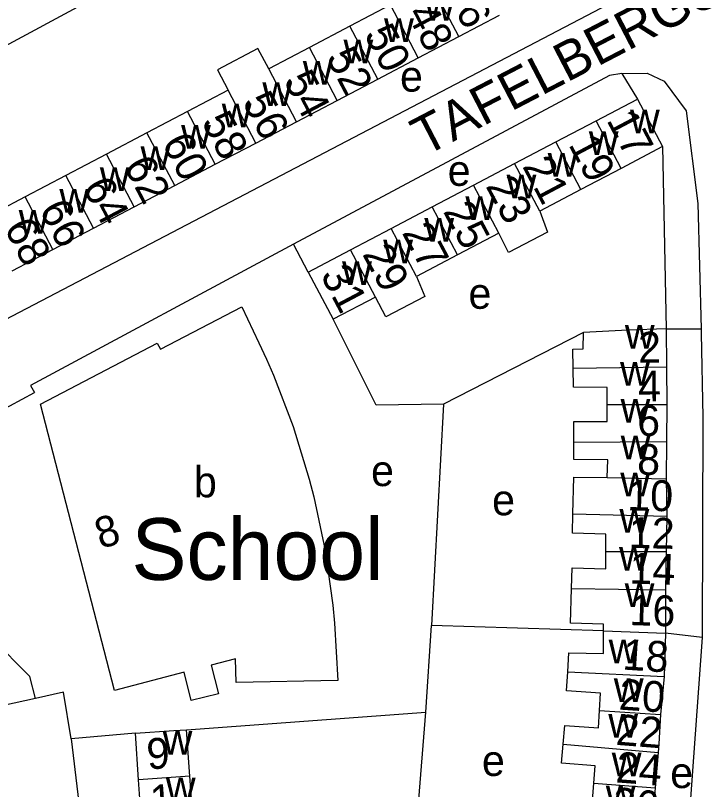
# Model space of a CAD drawing. Extents: x 163012 to 165277, y 382513 to 383987.
# Drawn here: x 163499.2 to 163588.9, y 383543.8 to 383644.3 of the extents above; entities that cross this region are included whole.
import ezdxf

# ---------------------------------------------------------------- set-up
doc = ezdxf.new("R2010")
doc.units = 0
for name, color, linetype in [('BLT_Basislijn', 7, 'Continuous'), ('BLT_Bebouwing', 7, 'Continuous'), ('BLT_Bebouwing_beschrifting', 7, 'Continuous'), ('BLT_Centroide', 7, 'Continuous'), ('BLT_Huisnummer', 7, 'Continuous'), ('BLT_Huisnummer_ tussenligend', 7, 'Continuous'), ('BLT_Onderverdeling_panden', 7, 'Continuous'), ('BLT_Straatnaam', 7, 'Continuous')]:
    doc.layers.add(name, color=color, linetype=linetype)

msp = doc.modelspace()

# ---------------------------------------------------------------- linework, layer by layer
at = {"layer": 'BLT_Basislijn'}
for p, q in [((163576.22, 383645.71), (163485.28, 383598.2)), ((163577.98, 383636.76), (163580.03, 383633.45)), ((163583.29, 383627.29), (163583.75, 383603.63)), ((163537.27, 383611), (163535.34, 383614.61)), ((163572.99, 383603.15), (163554.84, 383593.84)), ((163583.75, 383603.63), (163588.27, 383603.65)), ((163501.2, 383596.27), (163501.69, 383595.36)), ((163493.74, 383591.05), (163501.69, 383595.36)), ((163554.84, 383593.84), (163553.26, 383565.15)), ((163552.52, 383553.86), (163553.26, 383565.15)), ((163575.61, 383564.45), (163553.26, 383565.15)), ((163588.42, 383563.57), (163583.65, 383564.15)), ((163588.42, 383563.57), (163585.88, 383528.41)), ((163521.47, 383551.61), (163552.52, 383553.86)), ((163550.77, 383532.04), (163552.52, 383553.86)), ((163514.81, 383551.15), (163506.49, 383550.42))]:
    msp.add_line(p, q, dxfattribs=at)
for points in [[(163485.71, 383636.26), (163495.05, 383641.57), (163495.75, 383641.62), (163496.81, 383640.02), (163497.28, 383640.02), (163554.26, 383670.71)], [(163577.98, 383636.76), (163576.38, 383636.52), (163535.34, 383614.61)], [(163577.98, 383636.76), (163581.26, 383636.79), (163583.47, 383635.78), (163586.36, 383631.9), (163587.87, 383619.91), (163588.27, 383603.65)], [(163535.34, 383614.61), (163501.2, 383596.27)], [(163554.84, 383593.84), (163546.07, 383593.73), (163540.48, 383604.87)], [(163588.27, 383603.65), (163588.28, 383603.07), (163588.52, 383592.16), (163588.42, 383563.57)], [(163501.86, 383555.67), (163501.09, 383558.51), (163496.17, 383563.43), (163495.52, 383564.32)], [(163501.86, 383555.67), (163495.25, 383554.24)], [(163505.47, 383556.46), (163501.86, 383555.67)], [(163506.49, 383550.42), (163505.47, 383556.46)], [(163506.49, 383550.42), (163508.35, 383534.9), (163509.38, 383513.44)]]:
    msp.add_lwpolyline(points, dxfattribs=at)
at = {"layer": 'BLT_Bebouwing'}
for p, q in [((163547.95, 383645.67), (163542.68, 383642.91)), ((163556.83, 383641.58), (163562.1, 383644.35)), ((163542.68, 383642.91), (163537.41, 383640.14)), ((163551.55, 383638.81), (163556.83, 383641.58)), ((163537.41, 383640.14), (163532.13, 383637.37)), ((163546.28, 383636.04), (163551.55, 383638.81)), ((163541.01, 383633.28), (163546.28, 383636.04)), ((163526.86, 383634.61), (163521.59, 383631.84)), ((163535.74, 383630.51), (163541.01, 383633.28)), ((163574.65, 383630.62), (163580.03, 383633.45)), ((163580.03, 383633.45), (163583.29, 383627.29)), ((163521.59, 383631.84), (163516.32, 383629.07)), ((163530.46, 383627.74), (163535.74, 383630.51)), ((163569.4, 383627.89), (163574.65, 383630.62)), ((163516.32, 383629.07), (163511.04, 383626.3)), ((163525.19, 383624.98), (163530.46, 383627.74)), ((163564.05, 383625.08), (163569.4, 383627.89)), ((163511.04, 383626.3), (163505.77, 383623.54)), ((163519.92, 383622.21), (163525.19, 383624.98)), ((163558.71, 383622.27), (163564.05, 383625.08)), ((163577.9, 383624.44), (163572.67, 383621.7)), ((163505.77, 383623.54), (163500.5, 383620.77)), ((163514.65, 383619.44), (163519.92, 383622.21)), ((163553.36, 383619.46), (163558.71, 383622.27)), ((163572.67, 383621.7), (163567.34, 383618.88)), ((163500.5, 383620.77), (163495.23, 383618)), ((163509.37, 383616.68), (163514.65, 383619.44)), ((163548.01, 383616.65), (163553.36, 383619.46)), ((163504.1, 383613.91), (163509.37, 383616.68)), ((163542.77, 383613.89), (163548.01, 383616.65)), ((163562, 383616.05), (163556.66, 383613.23)), ((163498.83, 383611.14), (163504.1, 383613.91)), ((163537.27, 383611), (163542.77, 383613.89)), ((163556.66, 383613.23), (163551.32, 383610.41)), ((163583.75, 383603.63), (163583.8, 383598.68)), ((163583.8, 383598.68), (163583.85, 383593.8)), ((163583.85, 383593.8), (163583.78, 383589.02)), ((163583.76, 383584.18), (163583.82, 383579.32)), ((163583.82, 383579.32), (163583.74, 383574.73)), ((163583.74, 383574.73), (163583.65, 383569.77)), ((163583.65, 383569.77), (163583.65, 383564.15)), ((163583.47, 383558.52), (163583.02, 383553.59)), ((163521.9, 383545.58), (163521.47, 383551.61)), ((163515.23, 383545.11), (163514.81, 383551.15)), ((163582.71, 383548.66), (163582.31, 383544.05)), ((163522.32, 383539.54), (163521.9, 383545.58)), ((163515.65, 383539.07), (163515.23, 383545.11)), ((163582.31, 383544.05), (163581.86, 383538.9))]:
    msp.add_line(p, q, dxfattribs=at)
for points in [[(163532.13, 383637.37), (163530.73, 383639.99), (163525.47, 383637.23), (163526.86, 383634.6)], [(163583.29, 383627.29), (163577.9, 383624.44)], [(163567.34, 383618.88), (163568.33, 383616.19), (163563.28, 383613.55), (163562, 383616.05)], [(163537.27, 383611), (163540.48, 383604.87)], [(163551.32, 383610.41), (163552.41, 383607.83), (163547.35, 383605.18), (163546, 383607.75)], [(163546, 383607.75), (163540.48, 383604.87)], [(163571.66, 383598.51), (163571.62, 383600.97), (163572.98, 383601.02), (163572.99, 383603.15)], [(163583.75, 383603.63), (163578.75, 383603.44), (163572.99, 383603.15)], [(163576.07, 383593.81), (163576.07, 383596.02), (163571.69, 383596.04), (163571.66, 383598.51)], [(163571.76, 383588.9), (163571.77, 383591.6), (163576.07, 383591.6), (163576.07, 383593.81)], [(163576.1, 383584.32), (163576.16, 383586.61), (163571.76, 383586.68), (163571.76, 383588.9)], [(163583.78, 383589.02), (163583.76, 383584.18)], [(163571.64, 383579.61), (163571.76, 383584.4), (163576.1, 383584.32)], [(163575.91, 383574.74), (163575.91, 383577), (163571.58, 383577.11), (163571.64, 383579.61)], [(163571.45, 383569.91), (163571.54, 383572.62), (163575.91, 383572.47), (163575.91, 383574.74)], [(163575.61, 383564.45), (163575.61, 383565.29), (163571.3, 383565.45), (163571.45, 383569.91)], [(163570.96, 383559.12), (163571.1, 383561.6), (163575.6, 383561.48), (163575.61, 383564.45)], [(163583.65, 383564.15), (163583.47, 383558.52)], [(163575.09, 383554.11), (163575.23, 383556.35), (163570.81, 383556.64), (163570.96, 383559.12)], [(163570.36, 383549.72), (163570.57, 383552.17), (163574.94, 383551.86), (163575.09, 383554.11)], [(163583.02, 383553.59), (163582.81, 383549.79), (163582.71, 383548.66)], [(163514.81, 383551.15), (163519.82, 383551.5), (163521.47, 383551.61)], [(163574.37, 383544.66), (163574.54, 383546.9), (163570.15, 383547.27), (163570.36, 383549.72)], [(163569.51, 383539.97), (163569.74, 383542.77), (163574.2, 383542.43), (163574.37, 383544.66)]]:
    msp.add_lwpolyline(points, dxfattribs=at)
msp.add_lwpolyline([(163528.62, 383606.5), (163530.86, 383601.8), (163531.86, 383599.7), (163532.76, 383597.6), (163535.31, 383590.96), (163537.37, 383584.1), (163537.97, 383581.81), (163539.47, 383574.86), (163540.44, 383567.78), (163540.68, 383565.41), (163541.11, 383558.01), (163527.88, 383557.71), (163527.81, 383560.79), (163524.67, 383559.98), (163525.6, 383556.27), (163522.07, 383555.39), (163521.13, 383559.06), (163512.08, 383556.71), (163502.49, 383593.86), (163517.64, 383601.77), (163518.08, 383600.97)], close=True, dxfattribs=at)
at = {"layer": 'BLT_Onderverdeling_panden'}
for p, q in [((163556.83, 383641.58), (163551.55, 383651.44)), ((163551.55, 383638.81), (163547.95, 383645.67)), ((163546.28, 383636.04), (163542.68, 383642.91)), ((163541.01, 383633.28), (163537.41, 383640.14)), ((163535.74, 383630.51), (163532.13, 383637.37)), ((163530.46, 383627.74), (163526.86, 383634.61)), ((163525.19, 383624.98), (163521.59, 383631.84)), ((163577.9, 383624.44), (163574.65, 383630.62)), ((163519.92, 383622.21), (163516.32, 383629.07)), ((163572.67, 383621.7), (163569.4, 383627.89)), ((163514.65, 383619.44), (163511.04, 383626.3)), ((163567.34, 383618.88), (163564.05, 383625.08)), ((163509.37, 383616.68), (163505.77, 383623.54)), ((163562, 383616.05), (163558.71, 383622.27)), ((163504.1, 383613.91), (163500.5, 383620.77)), ((163556.66, 383613.23), (163553.36, 383619.46)), ((163551.32, 383610.41), (163548.01, 383616.65)), ((163546, 383607.75), (163542.77, 383613.89)), ((163571.66, 383598.51), (163583.8, 383598.68)), ((163576.07, 383593.81), (163583.85, 383593.8)), ((163571.76, 383588.9), (163583.78, 383589.02)), ((163576.1, 383584.32), (163583.76, 383584.18)), ((163571.64, 383579.61), (163583.82, 383579.32)), ((163575.91, 383574.74), (163583.74, 383574.73)), ((163571.45, 383569.91), (163583.65, 383569.77)), ((163575.61, 383564.45), (163583.65, 383564.15)), ((163570.96, 383559.12), (163583.47, 383558.52)), ((163575.09, 383554.11), (163583.02, 383553.59)), ((163570.36, 383549.72), (163582.71, 383548.66)), ((163521.9, 383545.58), (163515.23, 383545.11)), ((163574.37, 383544.66), (163582.31, 383544.05))]:
    msp.add_line(p, q, dxfattribs=at)

# ---------------------------------------------------------------- texts
at = {"layer": 'BLT_Bebouwing_beschrifting'}
msp.add_text('School', height=8, dxfattribs=at).set_placement((163514.31, 383571.05))
at = {"layer": 'BLT_Centroide'}
for s, p in [('w', (163552.39, 383643.62)), ('w', (163547.11, 383640.84)), ('w', (163541.84, 383638.09)), ('w', (163536.56, 383635.31)), ('e', (163549.18, 383634.41)), ('w', (163531.3, 383632.56)), ('w', (163526.03, 383629.78)), ('w', (163579.05, 383629.02)), ('w', (163520.75, 383627.03)), ('w', (163573.7, 383626.2)), ('w', (163515.48, 383624.25)), ('w', (163568.36, 383623.39)), ('e', (163555.37, 383622.18)), ('w', (163510.2, 383621.5)), ('w', (163563.02, 383620.56)), ('w', (163504.94, 383618.72)), ('w', (163557.67, 383617.75)), ('w', (163499.66, 383615.97)), ('w', (163552.34, 383614.94)), ('w', (163547, 383612.12)), ('w', (163541.66, 383609.3)), ('e', (163558.07, 383606.23)), ('w', (163578.38, 383601.06)), ('w', (163577.76, 383596.25)), ('w', (163577.82, 383591.47)), ('w', (163577.84, 383586.69)), ('b', (163522.41, 383581.77)), ('e', (163545.42, 383583.22)), ('w', (163577.79, 383581.88)), ('e', (163561.14, 383579.43)), ('w', (163577.68, 383577.16)), ('w', (163577.62, 383572.25)), ('w', (163578.36, 383567.53)), ('w', (163576.28, 383560.21)), ('w', (163576.95, 383555.18)), ('w', (163576.23, 383550.58)), ('w', (163518.35, 383548.38)), ('e', (163559.82, 383545.6)), ('w', (163576.68, 383545.55)), ('e', (163584.27, 383544.03)), ('w', (163518.77, 383542.31)), ('w', (163575.91, 383541.27))]:
    msp.add_text(s, height=4, dxfattribs=at).set_placement(p)
at = {"layer": 'BLT_Huisnummer'}
for s, rotation, p in [('46', 297.6916, (163554.92, 383647.52)), ('50', 297.6954, (163544.45, 383641.84)), ('54', 297.6923, (163533.99, 383635.85)), ('58', 297.696, (163523.33, 383630.51)), ('17', 297.8896, (163575.94, 383630.73)), ('21', 297.8905, (163565.01, 383624.74)), ('62', 297.6932, (163513.23, 383624.78)), ('66', 297.697, (163502.25, 383619.1)), ('25', 297.8837, (163554.72, 383618.88)), ('31', 297.8824, (163538.78, 383610.63)), ('2', 0.802, (163580.13, 383599.22)), ('6', 359.8725, (163579.97, 383589.73)), ('10', 358.6175, (163578.66, 383580.08)), ('8', 17.5404, (163510.31, 383575.02)), ('16', 358.0982, (163578.93, 383565.19)), ('18', 356.2578, (163578, 383559.42)), ('22', 355.6173, (163577.13, 383549.65)), ('9', 3.9903, (163516.41, 383546.44)), ('1', 3.9903, (163516.86, 383540.41)), ('26', 354.0371, (163576.6, 383540.22))]:
    msp.add_text(s, height=4, rotation=rotation, dxfattribs=at).set_placement(p)
at = {"layer": 'BLT_Huisnummer_ tussenligend'}
for s, rotation, p in [('48', 297.6916, (163549.97, 383644.55)), ('52', 297.6954, (163539.51, 383638.86)), ('56', 297.6923, (163528.64, 383633.08)), ('60', 297.696, (163518.18, 383627.74)), ('19', 297.8896, (163571, 383627.56)), ('64', 297.6932, (163507.88, 383622.02)), ('23', 297.8905, (163560.25, 383622.17)), ('68', 297.697, (163497.71, 383616.71)), ('27', 297.8837, (163549.37, 383616.12)), ('29', 297.8837, (163544.23, 383613.34)), ('4', 0.802, (163580.12, 383594.18)), ('8', 359.8725, (163579.97, 383584.68)), ('12', 358.6175, (163578.85, 383575.21)), ('14', 358.0982, (163578.93, 383570.58)), ('20', 356.2578, (163577.53, 383554.22)), ('24', 355.6173, (163577.11, 383544.78))]:
    msp.add_text(s, height=4, rotation=rotation, dxfattribs=at).set_placement(p)
at = {"layer": 'BLT_Straatnaam'}
msp.add_text('TAFELBERGSTRAAT', height=5, rotation=27.4675, dxfattribs=at).set_placement((163552.39, 383625.97))

doc.saveas('drawing.dxf')
